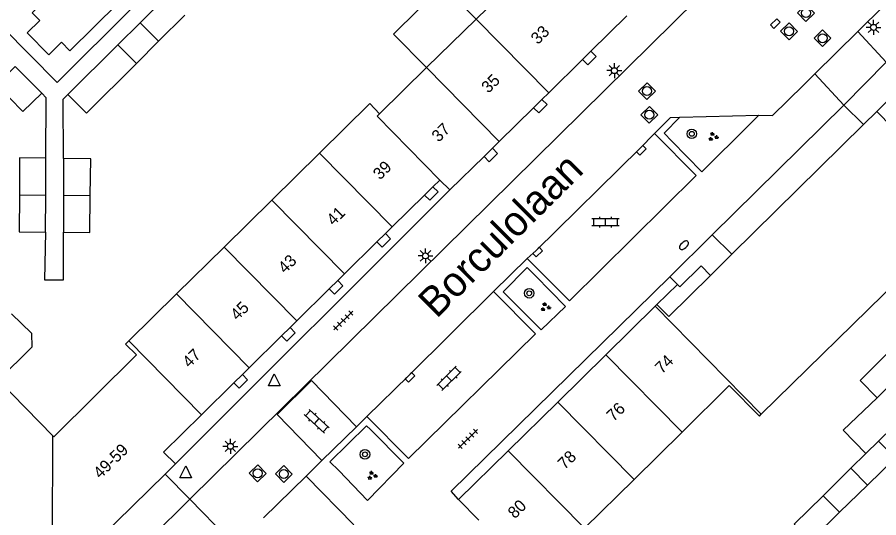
# Model space of a CAD drawing. Extents: x 128000 to 131008, y 398996 to 402500.
# Drawn here: x 129725.7 to 129798.2, y 399275 to 399317.2 of the extents above; entities that cross this region are included whole.
import ezdxf

# ---------------------------------------------------------------- set-up
doc = ezdxf.new("R2010")
doc.units = 0
for name, color, linetype in [('gg-afsc-erfafscheiding', 7, 'Continuous'), ('gg-anno-huisnummerreeks BGT', 7, 'Continuous'), ('gg-anno-openbare ruimte label', 7, 'Continuous'), ('gg-bbg-bijgebouw', 7, 'Continuous'), ('gg-bbg-gedigitaliseerde bebouwing', 7, 'Continuous'), ('gg-bbg-gedigitaliseerde bijgebouw', 7, 'Continuous'), ('gg-bbg-hoofdgebouw', 7, 'Continuous'), ('gg-bbg-luifel en loopbrug', 7, 'Continuous'), ('gg-bbg-onder overbouw', 7, 'Continuous'), ('gg-bbg-pand overbouw', 7, 'Continuous'), ('gg-bbg-toegangstrap', 7, 'Continuous'), ('gg-bbg-tussenscheiding', 7, 'Continuous'), ('gg-knt-verharding', 7, 'Continuous'), ('gg-knt-verharding nz', 7, 'Continuous'), ('gt-grn-vlakafsluiter', 7, 'Continuous'), ('gt-grn-weggrens', 7, 'Continuous'), ('gt-symb-boom', 7, 'Continuous'), ('gt-symb-brandkraan', 7, 'Continuous'), ('gt-symb-groenvak', 7, 'Continuous'), ('gt-symb-klinker verharding', 7, 'Continuous'), ('gt-symb-kolk', 7, 'Continuous'), ('gt-symb-lichtmast', 7, 'Continuous'), ('gt-symb-rioolschacht', 7, 'Continuous'), ('gt-symb-tegel verharding', 7, 'Continuous'), ('gt-symb-waterafsluiter', 7, 'Continuous')]:
    doc.layers.add(name, color=color, linetype=linetype)

# ---------------------------------------------------------------- blocks, each defined once
blk = doc.blocks.new('gt0-LMAST')
at = {"layer": 'gt-symb-lichtmast'}
for p, q in [((-0.182, 0.173), (-0.447, 0.438)), ((-0.005, 0.246), (-0.005, 0.621)), ((0.172, 0.173), (0.437, 0.438)), ((-0.255, -0.004), (-0.63, -0.004)), ((-0.182, -0.181), (-0.447, -0.446)), ((-0.005, -0.254), (-0.005, -0.629)), ((0.437, -0.446), (0.172, -0.181)), ((0.245, -0.004), (0.62, -0.004))]:
    blk.add_line(p, q, dxfattribs=at)
blk.add_circle((-0.005, -0.004), 0.25, dxfattribs=at)
blk = doc.blocks.new('gt0-RS')
at = {"layer": 'gt-symb-rioolschacht'}
blk.add_lwpolyline([(-0.5, -0.5), (0.5, -0.5), (0.5, 0.5), (-0.5, 0.5)], close=True, dxfattribs=at)
blk.add_circle((0, 0), 0.375, dxfattribs=at)
blk = doc.blocks.new('gt0-KOLK')
at = {"layer": 'gt-symb-kolk'}
blk.add_lwpolyline([(0, 0), (0.375, 0), (0.375, 0.4), (-0.375, 0.4), (-0.375, 0), (0, 0)], dxfattribs=at)
blk = doc.blocks.new('gt0-GRVAK')
at = {"layer": 'gt-symb-groenvak'}
for p, q in [((-0.11, 0.189), (-0.228, 0.24)), ((-0.182, 0.153), (0.088, 0.153)), ((-0.091, 0.211), (-0.156, 0.322)), ((-0.047, 0.214), (-0.047, 0.393)), ((-0.004, 0.211), (0.061, 0.322)), ((0.015, 0.189), (0.133, 0.24)), ((0.262, -0.052), (0.197, 0.059)), ((0.305, -0.049), (0.305, 0.13)), ((0.349, -0.052), (0.414, 0.059)), ((-0.245, -0.228), (-0.363, -0.177)), ((-0.318, -0.264), (-0.047, -0.264)), ((-0.226, -0.206), (-0.291, -0.095)), ((-0.183, -0.203), (-0.183, -0.024)), ((-0.139, -0.206), (-0.074, -0.095)), ((-0.12, -0.228), (-0.002, -0.177)), ((0.243, -0.074), (0.125, -0.023)), ((0.17, -0.11), (0.441, -0.11)), ((0.368, -0.074), (0.486, -0.023))]:
    blk.add_line(p, q, dxfattribs=at)
blk = doc.blocks.new('gt0-BOOM')
at = {"layer": 'gt-symb-boom'}
for radius in [0.4, 0.2]:
    blk.add_circle((0, 0), radius, dxfattribs=at)
blk = doc.blocks.new('gt0-KL1')
at = {"layer": 'gt-symb-klinker verharding'}
for p, q in [((-1.15, 0.3), (1.15, 0.3)), ((-1, -0.3), (-1, 0.3)), ((-0.5, 0.3), (-0.5, 0.45)), ((0, -0.3), (0, 0.3)), ((0.5, 0.3), (0.5, 0.45)), ((1, -0.3), (1, 0.3)), ((-1.15, -0.3), (1.15, -0.3)), ((-0.5, -0.45), (-0.5, -0.3)), ((0.5, -0.45), (0.5, -0.3))]:
    blk.add_line(p, q, dxfattribs=at)
blk = doc.blocks.new('gt0-BR')
at = {"layer": 'gt-symb-brandkraan'}
for centre, radius, start, end in [((-0.244, 0), 0.206, 107.56694, 252.43307), ((0.599, -2.664), 3, 106.89205, 107.56694), ((0, -0.691), 0.938, 73.10799, 106.89205), ((-0.599, -2.664), 3, 72.43309, 73.10799), ((0.244, 0), 0.206, 287.56695, 72.43309), ((0.599, 2.664), 3, 252.43307, 253.10797), ((0, 0.691), 0.938, 253.10797, 286.89206), ((-0.599, 2.664), 3, 286.89206, 287.56695)]:
    blk.add_arc(centre, radius, start, end, dxfattribs=at)
blk = doc.blocks.new('gt0-TEG1')
at = {"layer": 'gt-symb-tegel verharding'}
for p, q in [((-1.125, 0), (1.125, 0)), ((-0.9, -0.25), (-0.9, 0.25)), ((-0.45, -0.25), (-0.45, 0.25)), ((0, -0.25), (0, 0.25)), ((0.45, -0.25), (0.45, 0.25)), ((0.9, -0.25), (0.9, 0.25))]:
    blk.add_line(p, q, dxfattribs=at)
blk = doc.blocks.new('gt0-WAFSL')
at = {"layer": 'gt-symb-waterafsluiter'}
for p, q in [((-0.5, -0.333), (0, 0.667)), ((0, 0.667), (0.5, -0.333)), ((0.5, -0.333), (-0.5, -0.333))]:
    blk.add_line(p, q, dxfattribs=at)

msp = doc.modelspace()

# ---------------------------------------------------------------- linework, layer by layer
at = {"layer": 'gg-afsc-erfafscheiding'}
for q in [(129798.101, 399285.085), (129797.16, 399280.379)]:
    msp.add_line((129795.24, 399282.34), q, dxfattribs=at)
for points in [[(129748.288, 399330.832), (129729.053, 399311.644), (129724.477, 399316.279)], [(129728.11, 399305.26), (129728.135, 399310.36), (129727.76, 399310.74)], [(129729.58, 399305.25), (129729.572, 399310.244), (129729.96, 399310.63)], [(129728.08, 399299.04), (129727.991, 399295.024), (129729.596, 399295.022), (129729.59, 399299.04)]]:
    msp.add_lwpolyline(points, dxfattribs=at)
at = {"layer": 'gg-bbg-bijgebouw'}
for p, q in [((129738.251, 399318.883), (129736.049, 399316.686)), ((129734.175, 399314.819), (129729.96, 399310.63)), ((129798.101, 399285.085), (129800.643, 399287.614)), ((129797.16, 399280.379), (129798.226, 399281.427)), ((129795.894, 399279.134), (129797.16, 399280.379)), ((129793.546, 399276.825), (129795.894, 399279.134))]:
    msp.add_line(p, q, dxfattribs=at)
for points in [[(129800.643, 399287.614), (129799.208, 399289.065), (129796.666, 399286.535), (129798.101, 399285.085)], [(129798.226, 399281.427), (129799.45, 399282.63), (129801.277, 399280.773)], [(129792.476, 399273.028), (129791.1, 399274.42), (129793.546, 399276.825)]]:
    msp.add_lwpolyline(points, dxfattribs=at)
at = {"layer": 'gg-bbg-gedigitaliseerde bebouwing'}
for p, q in [((129764.34, 399316.998), (129768.51, 399321.09)), ((129760.165, 399312.901), (129764.34, 399316.998)), ((129756.21, 399309.02), (129760.165, 399312.901)), ((129747.123, 399301.739), (129751.136, 399305.695)), ((129743.109, 399297.782), (129747.123, 399301.739)), ((129739.096, 399293.826), (129743.109, 399297.782)), ((129735.08, 399289.866), (129739.096, 399293.826))]:
    msp.add_line(p, q, dxfattribs=at)
for points in [[(129751.136, 399305.695), (129755.37, 399309.87), (129756.21, 399309.02)], [(129725.22, 399292.14), (129726.91, 399290.51), (129726.92, 399289.34), (129724.09, 399286.57), (129728.681, 399281.881)], [(129728.681, 399281.881), (129728.77, 399281.79), (129735.75, 399288.69), (129734.81, 399289.6), (129735.08, 399289.866)]]:
    msp.add_lwpolyline(points, dxfattribs=at)
at = {"layer": 'gg-bbg-gedigitaliseerde bijgebouw'}
for p, q in [((129739.8, 399317.33), (129737.598, 399315.133)), ((129737.598, 399315.133), (129736.049, 399316.686)), ((129734.175, 399314.819), (129735.726, 399313.265)), ((129725.52, 399313.01), (129727.76, 399310.74)), ((129728.095, 399302.15), (129728.11, 399305.26)), ((129729.58, 399305.25), (129729.585, 399302.145)), ((129728.08, 399299.04), (129728.095, 399302.15)), ((129729.585, 399302.145), (129729.59, 399299.04))]:
    msp.add_line(p, q, dxfattribs=at)
for points in [[(129727.76, 399310.74), (129726.18, 399309.2), (129723.95, 399311.46), (129725.52, 399313.01)], [(129735.726, 399313.265), (129731.519, 399309.068), (129729.96, 399310.63)], [(129728.11, 399305.26), (129725.9, 399305.3), (129725.885, 399302.175)], [(129731.85, 399302.115), (129731.88, 399305.21), (129729.58, 399305.25)], [(129725.885, 399302.175), (129725.87, 399299.05), (129728.08, 399299.04)], [(129729.59, 399299.04), (129731.82, 399299.02), (129731.85, 399302.115)]]:
    msp.add_lwpolyline(points, dxfattribs=at)
at = {"layer": 'gg-bbg-hoofdgebouw'}
for p, q in [((129774.002, 399314.294), (129777.03, 399317.28)), ((129773.29, 399313.592), (129774.002, 399314.294)), ((129770.445, 399310.787), (129773.29, 399313.592)), ((129769.163, 399309.523), (129769.875, 399310.225)), ((129769.875, 399310.225), (129770.445, 399310.787)), ((129766.279, 399306.68), (129769.163, 399309.523)), ((129798.07, 399309.21), (129796.946, 399308.103)), ((129796.946, 399308.103), (129785.867, 399297.181)), ((129765.709, 399306.118), (129766.279, 399306.68)), ((129764.997, 399305.416), (129765.709, 399306.118)), ((129762.13, 399302.59), (129764.997, 399305.416)), ((129759.989, 399302.166), (129760.7, 399302.868)), ((129760.7, 399302.868), (129761.27, 399303.43)), ((129762.13, 399302.59), (129761.27, 399303.43)), ((129757.258, 399299.472), (129759.989, 399302.166)), ((129788.33, 399283.687), (129804.87, 399299.91)), ((129756.689, 399298.91), (129757.258, 399299.472)), ((129755.977, 399298.208), (129756.689, 399298.91)), ((129753.247, 399295.514), (129755.977, 399298.208)), ((129785.867, 399297.181), (129784.055, 399295.395)), ((129751.966, 399294.25), (129752.678, 399294.952)), ((129752.678, 399294.952), (129753.247, 399295.514)), ((129749.235, 399291.555), (129751.966, 399294.25)), ((129779.41, 399292.793), (129775.264, 399288.708)), ((129779.56, 399292.94), (129779.41, 399292.793)), ((129748.665, 399290.993), (129749.235, 399291.555)), ((129747.954, 399290.291), (129748.665, 399290.993)), ((129745.223, 399287.597), (129747.954, 399290.291)), ((129775.264, 399288.708), (129771.21, 399284.715)), ((129744.653, 399287.035), (129745.223, 399287.597)), ((129743.942, 399286.333), (129744.653, 399287.035)), ((129741.209, 399283.637), (129743.942, 399286.333)), ((129771.21, 399284.715), (129767.036, 399280.603)), ((129777.631, 399278.198), (129781.675, 399282.184)), ((129767.036, 399280.603), (129762.86, 399276.49)), ((129739.02, 399279.5), (129738.152, 399278.65)), ((129738.152, 399278.65), (129732.18, 399272.8)), ((129773.457, 399274.086), (129777.631, 399278.198)), ((129764.55, 399274.77), (129762.86, 399276.49))]:
    msp.add_line(p, q, dxfattribs=at)
for points in [[(129784.055, 399295.395), (129780.55, 399291.94), (129779.56, 399292.94)], [(129781.675, 399282.184), (129785.65, 399286.1), (129788.18, 399283.54), (129788.33, 399283.687)], [(129739.02, 399279.5), (129738.01, 399280.48), (129741.209, 399283.637)]]:
    msp.add_lwpolyline(points, dxfattribs=at)
at = {"layer": 'gg-bbg-luifel en loopbrug'}
for p, q in [((129727.601, 399316.889), (129726.52, 399315.826)), ((129736.049, 399316.686), (129734.175, 399314.819)), ((129737.598, 399315.133), (129735.726, 399313.265))]:
    msp.add_line(p, q, dxfattribs=at)
for points in [[(129727.601, 399316.889), (129726.965, 399317.535), (129731.027, 399321.533), (129731.739, 399322.235), (129734.896, 399319.028), (129734.184, 399318.327), (129730.122, 399314.328), (129729.425, 399315.037)], [(129764.34, 399316.998), (129761.526, 399319.841), (129757.369, 399315.726), (129760.165, 399312.901)], [(129726.52, 399315.826), (129728.344, 399313.973), (129729.425, 399315.037)], [(129773.29, 399313.592), (129773.726, 399313.151), (129774.437, 399313.854), (129774.002, 399314.294)], [(129769.163, 399309.523), (129769.6, 399309.081), (129770.312, 399309.784), (129769.875, 399310.225)], [(129764.997, 399305.416), (129765.434, 399304.974), (129766.146, 399305.677), (129765.709, 399306.118)], [(129759.989, 399302.166), (129760.425, 399301.724), (129761.137, 399302.427), (129760.7, 399302.868)], [(129755.977, 399298.208), (129756.413, 399297.766), (129757.125, 399298.469), (129756.689, 399298.91)], [(129751.966, 399294.25), (129752.402, 399293.808), (129753.114, 399294.511), (129752.678, 399294.952)], [(129747.954, 399290.291), (129748.39, 399289.849), (129749.102, 399290.552), (129748.665, 399290.993)], [(129743.942, 399286.333), (129744.378, 399285.891), (129745.09, 399286.594), (129744.653, 399287.035)]]:
    msp.add_lwpolyline(points, dxfattribs=at)
at = {"layer": 'gg-bbg-onder overbouw'}
msp.add_lwpolyline([(129804.87, 399299.91), (129800.72, 399304.12), (129801.9, 399305.31), (129798.07, 399309.21)], dxfattribs=at)
at = {"layer": 'gg-bbg-pand overbouw'}
msp.add_line((129800.55, 399311.65), (129798.07, 399309.21), dxfattribs=at)
at = {"layer": 'gg-bbg-toegangstrap'}
for p, q in [((129784.21, 399298.8), (129780.64, 399295.28)), ((129785.867, 399297.181), (129784.21, 399298.8)), ((129780.64, 399295.28), (129781.275, 399294.63))]:
    msp.add_line(p, q, dxfattribs=at)
msp.add_lwpolyline([(129781.275, 399294.63), (129781.48, 399294.42), (129783.28, 399296.185), (129784.055, 399295.395)], dxfattribs=at)
at = {"layer": 'gg-bbg-tussenscheiding'}
for p, q in [((129770.445, 399310.787), (129764.34, 399316.998)), ((129766.279, 399306.68), (129760.165, 399312.901)), ((129757.258, 399299.472), (129751.136, 399305.695)), ((129725.885, 399302.175), (129728.095, 399302.15)), ((129729.585, 399302.145), (129731.85, 399302.115)), ((129753.247, 399295.514), (129747.123, 399301.739)), ((129749.235, 399291.555), (129743.109, 399297.782)), ((129745.223, 399287.597), (129739.096, 399293.826)), ((129779.41, 399292.793), (129788.33, 399283.687)), ((129741.209, 399283.637), (129735.08, 399289.866)), ((129775.264, 399288.708), (129781.675, 399282.184)), ((129771.21, 399284.715), (129777.631, 399278.198)), ((129728.655, 399272.81), (129728.681, 399281.881)), ((129767.036, 399280.603), (129773.457, 399274.086)), ((129797.282, 399277.723), (129795.894, 399279.134)), ((129794.916, 399275.439), (129797.282, 399277.723)), ((129794.916, 399275.439), (129793.546, 399276.825)), ((129792.476, 399273.028), (129794.916, 399275.439))]:
    msp.add_line(p, q, dxfattribs=at)
for points in [[(129761.27, 399303.43), (129755.988, 399308.802), (129756.21, 399309.02)], [(129797.282, 399277.723), (129799.647, 399280.006), (129798.226, 399281.427)]]:
    msp.add_lwpolyline(points, dxfattribs=at)
at = {"layer": 'gg-knt-verharding'}
for p, q in [((129740.231, 399276.528), (129782.91, 399318.66)), ((129792.856, 399312.367), (129796.463, 399315.935)), ((129791.893, 399311.414), (129792.856, 399312.367)), ((129784.21, 399298.8), (129795.3, 399309.75)), ((129795.3, 399309.75), (129796.946, 399308.103)), ((129781.492, 399308.742), (129788.124, 399308.883)), ((129788.124, 399308.883), (129787.384, 399308.143)), ((129739.02, 399279.5), (129762.13, 399302.59)), ((129765.803, 399294.025), (129768.638, 399296.81)), ((129754.25, 399282.639), (129755.126, 399283.505)), ((129754.25, 399282.639), (129751.348, 399279.784)), ((129750.012, 399278.469), (129751.348, 399279.784)), ((129746.441, 399274.953), (129750.012, 399278.469)), ((129727.863, 399264.318), (129740.231, 399276.528))]:
    msp.add_line(p, q, dxfattribs=at)
for points in [[(129796.463, 399315.935), (129827.185, 399346.331), (129827.707, 399346.884), (129829.348, 399348.973)], [(129788.124, 399308.883), (129789.277, 399308.869), (129791.893, 399311.414)], [(129779.353, 399307.35), (129780.711, 399308.695), (129781.492, 399308.742)], [(129780.819, 399306.709), (129780.165, 399307.366), (129781.492, 399308.742)], [(129787.384, 399308.143), (129783.34, 399304.127), (129780.819, 399306.709)], [(129768.638, 399296.81), (129772.198, 399293.248), (129782.868, 399303.806), (129779.353, 399307.35)], [(129766.616, 399294.002), (129768.621, 399296.044), (129769.327, 399295.357)], [(129762.86, 399276.49), (129762.24, 399277.2), (129780.64, 399295.28)], [(129766.616, 399294.002), (129769.807, 399290.792), (129771.847, 399292.782), (129769.327, 399295.357)], [(129755.126, 399283.505), (129758.649, 399279.951), (129769.338, 399290.474), (129765.803, 399294.025)], [(129751.348, 399279.784), (129747.581, 399283.667), (129750.467, 399286.524), (129754.25, 399282.639)], [(129755.426, 399282.414), (129755.117, 399282.723), (129752.027, 399279.679), (129752.761, 399278.948)], [(129752.761, 399278.948), (129755.201, 399276.425), (129758.236, 399279.562), (129755.426, 399282.414)]]:
    msp.add_lwpolyline(points, dxfattribs=at)
at = {"layer": 'gg-knt-verharding nz'}
for points in [[(129768.638, 399296.81), (129769.379, 399297.503), (129778.116, 399306.083), (129779.353, 399307.35)], [(129755.126, 399283.505), (129758.63, 399286.937), (129765.803, 399294.025)]]:
    msp.add_lwpolyline(points, dxfattribs=at)
at = {"layer": 'gt-grn-vlakafsluiter'}
msp.add_line((129781.275, 399294.63), (129779.56, 399292.94), dxfattribs=at)
at = {"layer": 'gt-grn-weggrens'}
for p, q in [((129796.463, 399315.935), (129798.86, 399313.37)), ((129798.86, 399313.37), (129795.3, 399309.75)), ((129795.3, 399309.75), (129792.856, 399312.367)), ((129738.152, 399278.65), (129740.231, 399276.528)), ((129750.012, 399278.469), (129754.04, 399274.38)), ((129744.071, 399272.608), (129740.231, 399276.528))]:
    msp.add_line(p, q, dxfattribs=at)

# ---------------------------------------------------------------- block references
at = {"layer": 'gt-symb-boom'}
for p in [(129782.494, 399307.323), (129768.805, 399293.883), (129754.974, 399280.31)]:
    msp.add_blockref('gt0-BOOM', p, dxfattribs=at)
at = {"layer": 'gt-symb-brandkraan', "rotation": 41.919064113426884}
msp.add_blockref('gt0-BR', (129781.835, 399297.933), dxfattribs=at)
at = {"layer": 'gt-symb-groenvak'}
for p in [(129784.284, 399307.079), (129770.162, 399292.722), (129755.57, 399278.522)]:
    msp.add_blockref('gt0-GRVAK', p, dxfattribs=at)
at = {"layer": 'gt-symb-klinker verharding'}
msp.add_blockref('gt0-KL1', (129775.236, 399299.888), dxfattribs=at)
for p, rotation in [((129762.056, 399286.708), 44.67584063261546), ((129750.915, 399283.099), -42.851908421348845)]:
    msp.add_blockref('gt0-KL1', p, dxfattribs=dict(at, rotation=rotation))
at = {"layer": 'gt-symb-kolk'}
for p, rotation in [((129789.677, 399316.477), 44.635579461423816), ((129778.116, 399306.083), -135.48623256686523), ((129769.379, 399297.503), -136.90510202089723), ((129758.63, 399286.937), -135.5672664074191)]:
    msp.add_blockref('gt0-KOLK', p, dxfattribs=dict(at, rotation=rotation))
at = {"layer": 'gt-symb-lichtmast'}
for p in [(129797.799, 399316.299), (129775.98, 399312.653), (129760.074, 399297.039), (129743.65, 399280.988)]:
    msp.add_blockref('gt0-LMAST', p, dxfattribs=at)
at = {"layer": 'gt-symb-rioolschacht'}
for p, rotation in [((129792.108, 399317.511), 44.635579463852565), ((129790.682, 399315.966), 44.635579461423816), ((129793.506, 399315.379), 44.635579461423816), ((129778.719, 399310.926), 44.63557945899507), ((129778.921, 399308.932), 44.635579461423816), ((129745.939, 399278.71), 44.635579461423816), ((129748.141, 399278.654), 44.635579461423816)]:
    msp.add_blockref('gt0-RS', p, dxfattribs=dict(at, rotation=rotation))
at = {"layer": 'gt-symb-tegel verharding'}
for p, rotation in [((129753.15, 399291.587), 44.635579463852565), ((129763.636, 399281.619), 44.635579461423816)]:
    msp.add_blockref('gt0-TEG1', p, dxfattribs=dict(at, rotation=rotation))
at = {"layer": 'gt-symb-waterafsluiter'}
for p in [(129747.34, 399286.426), (129739.881, 399278.664)]:
    msp.add_blockref('gt0-WAFSL', p, dxfattribs=at)

# ---------------------------------------------------------------- texts
at = {"layer": 'gg-anno-huisnummerreeks BGT'}
for s, rotation, p in [('33', 44.6, (129769.531, 399314.8)), ('35', 44.6, (129765.365, 399310.693)), ('37', 44.6, (129761.178, 399306.566)), ('39', 44.6, (129756.24, 399303.384)), ('41', 44.6, (129752.33, 399299.526)), ('43', 44.6, (129748.243, 399295.493)), ('45', 44.6, (129744.231, 399291.534)), ('47', 44.6, (129740.189, 399287.547)), ('74', 44.6, (129779.981, 399287.037)), ('76', 44.6, (129775.907, 399283.023)), ('49-59', 44.4, (129732.687, 399278.196)), ('78', 44.6, (129771.793, 399278.971)), ('80', 44.6, (129767.591, 399274.833))]:
    msp.add_text(s, height=1, rotation=rotation, dxfattribs=at).set_placement(p)
at = {"layer": 'gg-anno-openbare ruimte label'}
msp.add_text('Borculolaan', height=2.5, rotation=44.8, dxfattribs=at).set_placement((129760.989, 399291.694))

doc.saveas('drawing.dxf')
